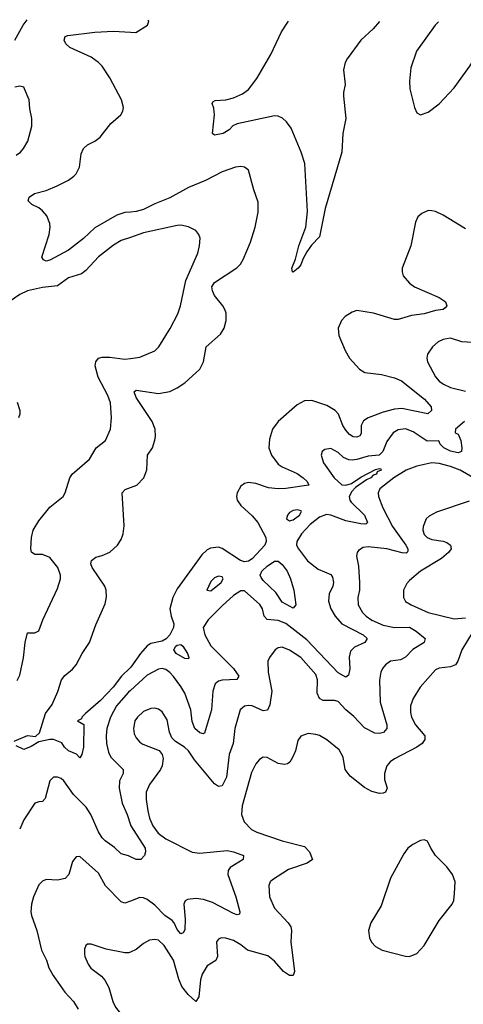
# Model space of a CAD drawing. Header units: inches. Extents: x 1954678 to 2060271, y 904822 to 1016299.
# Tile 324 of 403: x 2019409 to 2021778, y 1011035 to 1016299. Entities that reach past the tile are written whole.
import ezdxf

# ---------------------------------------------------------------- set-up
doc = ezdxf.new("R2010")
doc.units = ezdxf.units.IN
doc.header["$MEASUREMENT"] = 0
doc.layers.add('C0011', color=7, linetype='Continuous')
doc.layers.add('C0021', color=7, linetype='Continuous')

msp = doc.modelspace()

# ---------------------------------------------------------------- linework, layer by layer
at = {"layer": 'C0011', "color": 5}
for points, elevation in [([(2019382, 1016190), (2019426.6, 1016270), (2019449.3, 1016298.7)], 440), ([(2020000, 1015270.6), (2019970, 1015267.5), (2019926.8, 1015253.2), (2019810, 1015186.4), (2019750, 1015128.9), (2019670, 1015066.8), (2019570, 1015013.7), (2019550, 1015008.4), (2019534.9, 1015014.9), (2019526.3, 1015030), (2019565.4, 1015150), (2019571.5, 1015190), (2019569.8, 1015210), (2019552.7, 1015250), (2019530, 1015277.8), (2019510, 1015293.5), (2019474, 1015310), (2019454.7, 1015330), (2019458.7, 1015350), (2019487, 1015370), (2019550, 1015384.8), (2019609.6, 1015410), (2019670, 1015440.2), (2019698.1, 1015461.8), (2019710, 1015474.4), (2019727.8, 1015510), (2019737.6, 1015582.4), (2019748.9, 1015610), (2019770, 1015630.2), (2019810.5, 1015649.5), (2019838.3, 1015670), (2019895.8, 1015744.2), (2019949.6, 1015790), (2019959.7, 1015810), (2019963.1, 1015830), (2019952.6, 1015870), (2019890, 1015987.8), (2019849.8, 1016050), (2019830, 1016070.7), (2019790, 1016098.7), (2019675.6, 1016150), (2019654.7, 1016170), (2019645.6, 1016190), (2019651.5, 1016208.5), (2019665.8, 1016214.2), (2019810, 1016231.5), (2019910, 1016237.1), (2020000, 1016232.1)], 420), ([(2019390, 1015574.8), (2019413.2, 1015590), (2019429, 1015610), (2019452.7, 1015650), (2019473.2, 1015730), (2019473.2, 1015770), (2019462, 1015822), (2019459.3, 1015870), (2019435.1, 1015930), (2019430, 1015937.2), (2019410, 1015943.7), (2019382.5, 1015937.5)], 440), ([(2020000, 1015134.8), (2019950, 1015117.6), (2019910, 1015094), (2019830, 1015031.6), (2019761.6, 1014958.4), (2019739.5, 1014940.5), (2019670, 1014919.1), (2019610, 1014875.9), (2019530, 1014867.6), (2019450, 1014849.1), (2019408.9, 1014830), (2019330, 1014774.8)], 440), ([(2019394.6, 1012765.4), (2019410, 1012794.8), (2019428.1, 1012888.1), (2019437.7, 1012970), (2019450, 1013021), (2019490, 1013021), (2019510, 1013031.3), (2019532.3, 1013090), (2019610, 1013258.8), (2019627.1, 1013310), (2019626.2, 1013330), (2019611.6, 1013370), (2019570, 1013423.5), (2019530, 1013439.7), (2019490, 1013439.5), (2019471.8, 1013451.8), (2019468.3, 1013470), (2019471, 1013530), (2019480.9, 1013570), (2019510, 1013620.4), (2019570, 1013692.7), (2019640.9, 1013750), (2019651.3, 1013768.7), (2019677.2, 1013850), (2019689.2, 1013870), (2019780.9, 1013950), (2019817, 1014010), (2019866.6, 1014050), (2019893, 1014110), (2019898.9, 1014170), (2019893.1, 1014250), (2019879.3, 1014290), (2019827.3, 1014387.3), (2019811.8, 1014448.2), (2019815.3, 1014470), (2019830, 1014488.9), (2019850, 1014495.2), (2019890, 1014494.6), (2019970, 1014483.5), (2020000, 1014487.6)], 440), ([(2019394.4, 1014254.4), (2019409, 1014210), (2019408.9, 1014190), (2019401.7, 1014170)], 440), ([(2019378.8, 1012441.2), (2019450, 1012473), (2019492.3, 1012467.7), (2019514.3, 1012485.7), (2019546.9, 1012590), (2019582.4, 1012637.6), (2019612.4, 1012707.6), (2019631.2, 1012770), (2019650, 1012793.7), (2019690, 1012826.4), (2019709.6, 1012850), (2019741.7, 1012910), (2019782.3, 1012970), (2019815.6, 1013064.4), (2019864.6, 1013175.4), (2019872.5, 1013212.5), (2019870.8, 1013250), (2019863.9, 1013270), (2019796.3, 1013370), (2019788.3, 1013390), (2019791.5, 1013408.5), (2019814.6, 1013425.4), (2019850, 1013434.9), (2019890, 1013453.1), (2019930.6, 1013489.4), (2019950, 1013520.5), (2019961, 1013550), (2019966.5, 1013593.5), (2019956.3, 1013770), (2019972.1, 1013787.9), (2020000, 1013797.9)], 420), ([(2020000, 1012835.9), (2019951.9, 1012790), (2019908.5, 1012731.5), (2019839.8, 1012660.2), (2019760.4, 1012590), (2019740.5, 1012570), (2019738, 1012562), (2019718, 1012550), (2019750.4, 1012530.4), (2019750.2, 1012409.8), (2019740.5, 1012370), (2019730, 1012353.2), (2019711.6, 1012371.6), (2019669.7, 1012390), (2019648.7, 1012410), (2019633.6, 1012433.6), (2019588.8, 1012451.2), (2019568.8, 1012451.2), (2019510, 1012438), (2019470, 1012413.3), (2019430, 1012397), (2019390, 1012417)], 420), ([(2020000, 1012712.6), (2019990, 1012703.5), (2019925.5, 1012630), (2019894.5, 1012570), (2019873.8, 1012510), (2019870.1, 1012470), (2019873.1, 1012430), (2019883.8, 1012383.8), (2019896, 1012356), (2019960.9, 1012290), (2019961.3, 1012270), (2019941.8, 1012230), (2019939.3, 1012190), (2019955.9, 1012110), (2019982.2, 1012050), (2020000, 1011994.9)], 440), ([(2020000, 1011823.8), (2019990, 1011828.7), (2019950, 1011839.1), (2019914.2, 1011874.2), (2019864.8, 1011910), (2019850, 1011924.8), (2019830, 1011956.8), (2019788.6, 1012050), (2019762.9, 1012090), (2019696.2, 1012156.2), (2019644.8, 1012230), (2019630, 1012242.4), (2019610, 1012249.8), (2019590, 1012248.7), (2019569.4, 1012230), (2019545.1, 1012134.9), (2019530, 1012118.7), (2019510, 1012118), (2019490, 1012109.7), (2019430, 1012022), (2019408.5, 1011971.5)], 440), ([(2020000, 1011587.1), (2019970, 1011575.4), (2019950, 1011583), (2019867.8, 1011667.8), (2019830, 1011736.9), (2019730, 1011825.2), (2019710, 1011824), (2019690, 1011799), (2019670.4, 1011730), (2019651.4, 1011708.6), (2019610, 1011699.7), (2019550, 1011702.4), (2019530, 1011693.6), (2019510, 1011674), (2019482.7, 1011610), (2019472.4, 1011570), (2019468.6, 1011530), (2019471.3, 1011510), (2019499.8, 1011430), (2019524.5, 1011324.5), (2019551.1, 1011271.1), (2019564.6, 1011230), (2019587.3, 1011190), (2019650, 1011099.7), (2019696.5, 1011050), (2019720.8, 1011010)], 460), ([(2020000, 1011314.2), (2019990, 1011309.7), (2019969.7, 1011309.7), (2019870, 1011329.6), (2019790, 1011356.3), (2019770, 1011356.9), (2019762.4, 1011350), (2019754.6, 1011330), (2019754, 1011306), (2019756.2, 1011290), (2019773.6, 1011250), (2019788.8, 1011228.8), (2019845.7, 1011185.7), (2019863.8, 1011163.8), (2019884.7, 1011124.7), (2019905.4, 1011050), (2019920.6, 1011020.6), (2019990, 1010930.3), (2020000, 1010921.3)], 480)]:
    msp.add_lwpolyline(points, dxfattribs=dict(at, elevation=elevation))
at = {"layer": 'C0021', "color": 5}
for points, elevation in [([(2020000, 1016232.1), (2020029.6, 1016230.4), (2020091.2, 1016268.8), (2020098.4, 1016290), (2020092.3, 1016295.5)], 420), ([(2021330.5, 1016288.4), (2021297.6, 1016250), (2021230, 1016189.2), (2021157, 1016090), (2021147.5, 1016070), (2021139, 1016030), (2021147.5, 1015952.5), (2021137.8, 1015910), (2021137.8, 1015890), (2021151, 1015770), (2021135, 1015690), (2021128.6, 1015590), (2021040.7, 1015290), (2021010, 1015138), (2020967.4, 1015092.6), (2020943, 1015057), (2020921.4, 1015018.6), (2020910, 1014987.8), (2020896.9, 1014970), (2020869.3, 1014949.3), (2020866, 1014950), (2020861.7, 1014970), (2020882.2, 1015017.8), (2020899.4, 1015090), (2020936.8, 1015190), (2020946.2, 1015273.8), (2020931.8, 1015530), (2020912.8, 1015590), (2020859.5, 1015719.5), (2020833.6, 1015753.6), (2020811.7, 1015771.7), (2020790, 1015782.6), (2020770, 1015785), (2020570, 1015742.3), (2020547.9, 1015732.1), (2020528.3, 1015710), (2020495.2, 1015690), (2020450, 1015682.2), (2020438.7, 1015690), (2020449.2, 1015790), (2020445.5, 1015825.5), (2020437.4, 1015850), (2020440.9, 1015859.1), (2020453.6, 1015866.4), (2020510, 1015870.9), (2020550, 1015880.2), (2020597.9, 1015902.1), (2020630, 1015925.8), (2020675.3, 1015984.7), (2020750, 1016113.2), (2020806.5, 1016233.5), (2020844.4, 1016291.2)], 380), ([(2021645.4, 1016286.6), (2021627.6, 1016270), (2021528.8, 1016130), (2021498.7, 1016041.3), (2021490.3, 1015970), (2021493.4, 1015930), (2021517.1, 1015830), (2021530, 1015801), (2021550, 1015790.7), (2021590, 1015804.4), (2021650, 1015848.8), (2021730, 1015934), (2021813.3, 1016050), (2021872, 1016150), (2021876.4, 1016170), (2021874.2, 1016190), (2021847, 1016285.4)], 420), ([(2020000, 1013797.9), (2020033.6, 1013810), (2020072.6, 1013850), (2020086.9, 1013893.1), (2020090.8, 1013970), (2020118.4, 1014010), (2020130.8, 1014050.8), (2020134.2, 1014070), (2020131.6, 1014110), (2020117, 1014150), (2020030, 1014278.3), (2020019.7, 1014310), (2020030, 1014317.8), (2020150, 1014299.7), (2020210, 1014311), (2020249.7, 1014330), (2020290, 1014357.2), (2020370.6, 1014430), (2020390, 1014470.6), (2020405.5, 1014550), (2020482, 1014618), (2020501.2, 1014650), (2020510.7, 1014690), (2020510.7, 1014730), (2020504, 1014750), (2020494.4, 1014770), (2020450, 1014823.5), (2020437.9, 1014850), (2020435.8, 1014870), (2020450, 1014893.1), (2020567.9, 1014972.1), (2020587.8, 1014992.2), (2020603.1, 1015016.9), (2020641.5, 1015110), (2020667.1, 1015190), (2020682.9, 1015270), (2020683.1, 1015323.1), (2020659.3, 1015390), (2020630, 1015495.1), (2020610, 1015511.1), (2020590, 1015514), (2020560.7, 1015510), (2020490, 1015484.9), (2020400.6, 1015439.4), (2020310, 1015401.3), (2020210, 1015345.8), (2020130, 1015315), (2020070, 1015284.1), (2020030, 1015273.6), (2020000, 1015270.6)], 420), ([(2021790, 1015180.7), (2021670, 1015253.3), (2021630, 1015272.8), (2021610, 1015276.2), (2021590, 1015278), (2021557.5, 1015262.5), (2021535.2, 1015244.8), (2021523.1, 1015216.9), (2021498.2, 1015090), (2021451.4, 1014970), (2021451.5, 1014950), (2021457.7, 1014930), (2021490, 1014890.3), (2021518, 1014870), (2021650, 1014813.4), (2021675.8, 1014795.8), (2021682.6, 1014790), (2021690.3, 1014770), (2021682, 1014758), (2021670.6, 1014749.4), (2021630, 1014743.4), (2021570, 1014726.7), (2021502, 1014718), (2021430, 1014696.5), (2021410, 1014696.5), (2021299.3, 1014730), (2021210, 1014743.9), (2021183.9, 1014736.1), (2021147.5, 1014712.5), (2021127.4, 1014690), (2021110.2, 1014650), (2021113.6, 1014610), (2021146.8, 1014530), (2021171.1, 1014490), (2021223.5, 1014430), (2021252.3, 1014412.3), (2021341.7, 1014401.7), (2021410, 1014383.8), (2021447.9, 1014367.9), (2021571.3, 1014270), (2021607.4, 1014230), (2021608.7, 1014210), (2021588.8, 1014191.2), (2021450, 1014220.6), (2021410, 1014216.9), (2021350, 1014200.5), (2021270, 1014169.9), (2021245, 1014155), (2021232.9, 1014130), (2021233.1, 1014086.8), (2021225.6, 1014074.4), (2021210, 1014066.6), (2021190, 1014069.3), (2021170, 1014082), (2021150, 1014103.7), (2021134.2, 1014130), (2021111.9, 1014190), (2021093.9, 1014210), (2021050, 1014236.7), (2020970, 1014262.6), (2020930, 1014261.4), (2020890, 1014239.8), (2020789.1, 1014150), (2020758.4, 1014110), (2020743, 1014057), (2020739.4, 1014010), (2020753.4, 1013970), (2020790, 1013922.9), (2020810, 1013908), (2020890, 1013872.5), (2020923.6, 1013850), (2020944.9, 1013830), (2020952.4, 1013810), (2020830, 1013792.5), (2020789.2, 1013790.8), (2020736.9, 1013796.9), (2020670, 1013819.1), (2020630, 1013823.9), (2020610, 1013819.8), (2020590, 1013805.1), (2020570.2, 1013770), (2020566.7, 1013750), (2020571, 1013730), (2020590, 1013702), (2020650, 1013647), (2020681.1, 1013610), (2020722.6, 1013530), (2020725.4, 1013510), (2020718.3, 1013490), (2020650, 1013417.4), (2020630, 1013403.7), (2020610, 1013400.3), (2020587.8, 1013407.8), (2020490, 1013472.5), (2020470, 1013479), (2020427.1, 1013472.9), (2020410, 1013464.1), (2020381.8, 1013438.2), (2020250, 1013255.9), (2020226.7, 1013210), (2020210.8, 1013150), (2020217.1, 1013110), (2020231.5, 1013070), (2020230.8, 1013050), (2020210.1, 1013009.9), (2020190.5, 1012989.5), (2020170, 1012976.9), (2020110, 1012964.9), (2020090, 1012951.8), (2020053.3, 1012910), (2020002.1, 1012837.9), (2020000, 1012835.9)], 420), ([(2020000, 1014487.6), (2020050, 1014494.3), (2020130, 1014528.5), (2020151.6, 1014550), (2020211.8, 1014648.2), (2020253.1, 1014726.9), (2020266.9, 1014770), (2020295.7, 1014904.3), (2020359.6, 1015050), (2020369.6, 1015090), (2020372, 1015130), (2020366, 1015150), (2020350, 1015172.7), (2020310, 1015192), (2020270, 1015199.6), (2020250, 1015198.7), (2020070, 1015158.9), (2020000, 1015134.8)], 440), ([(2021827.5, 1014572.5), (2021770, 1014576.5), (2021710, 1014595.4), (2021670.3, 1014589.7), (2021644.2, 1014575.8), (2021614, 1014550), (2021587.7, 1014510), (2021583, 1014490), (2021586.4, 1014470), (2021629.2, 1014390), (2021650, 1014366.4), (2021671.7, 1014350), (2021710, 1014333), (2021790, 1014312.5)], 440), ([(2021784.2, 1014150), (2021736.4, 1014110), (2021734.8, 1014090), (2021750, 1014083.7), (2021764.4, 1014050), (2021770.9, 1014010), (2021768.4, 1013990), (2021750, 1013983.7), (2021710, 1013992.4), (2021674.2, 1014010), (2021654, 1014030), (2021646.8, 1014046.8), (2021585.3, 1014045.3), (2021510, 1014095.7), (2021470, 1014112.1), (2021430, 1014106), (2021403.2, 1014090), (2021370, 1014043.1), (2021348.7, 1013990), (2021328.6, 1013971.4), (2021270, 1013966.2), (2021210, 1013946.8), (2021184.2, 1013944.2), (2021166.2, 1013946.2), (2021138.3, 1013958.3), (2021110, 1013984.7), (2021070, 1014005.6), (2021039.1, 1014000.9), (2021024, 1013990), (2021019.1, 1013970), (2021032, 1013930), (2021087.6, 1013850), (2021130, 1013811.7), (2021150, 1013810.1), (2021180.3, 1013819.7), (2021230, 1013852.7), (2021310, 1013894.5), (2021330, 1013900.3), (2021338.3, 1013898.3), (2021340.3, 1013890), (2021319, 1013881), (2021313.8, 1013870), (2021296.9, 1013863.1), (2021284.4, 1013850), (2021261.1, 1013838.9), (2021202.2, 1013797.8), (2021183, 1013777), (2021168.6, 1013750), (2021172.2, 1013730), (2021180.1, 1013720.1), (2021250.1, 1013650), (2021265.7, 1013610), (2021257.6, 1013602.4), (2021230, 1013603), (2021150, 1013620.6), (2021070, 1013650.5), (2021046.8, 1013653.2), (2021010, 1013639), (2020960.6, 1013599.4), (2020913.4, 1013550), (2020888.8, 1013510), (2020887.8, 1013490), (2020897.1, 1013470), (2020945.5, 1013405.5), (2021002.3, 1013362.3), (2021070, 1013333.4), (2021079.1, 1013319.1), (2021085.4, 1013290), (2021081.4, 1013270), (2021061.6, 1013230), (2021057.5, 1013190), (2021070.8, 1013150), (2021093.7, 1013110), (2021130, 1013069.4), (2021244, 1013010), (2021264.6, 1012990), (2021251.8, 1012970), (2021196.3, 1012943.7), (2021176.4, 1012923.6), (2021169, 1012891), (2021171.3, 1012828.7), (2021165.5, 1012794.5), (2021150, 1012783.5), (2021110, 1012806.6), (2020943.1, 1012983.1), (2020830, 1013070.8), (2020790, 1013087.3), (2020730, 1013092.7), (2020714.8, 1013110), (2020705, 1013150), (2020692, 1013172), (2020610, 1013245.3), (2020590, 1013245.2), (2020550, 1013219.9), (2020490, 1013165.6), (2020415.4, 1013090), (2020389.5, 1013050), (2020396.8, 1013010), (2020430, 1012951.4), (2020550.8, 1012830), (2020579.1, 1012790), (2020568.9, 1012771.1), (2020490, 1012768.7), (2020470, 1012762.7), (2020452.2, 1012747.8), (2020440.1, 1012710), (2020433.6, 1012610), (2020395.1, 1012484.9), (2020390, 1012480.4), (2020370, 1012485.7), (2020344.7, 1012510), (2020330, 1012547), (2020322.6, 1012610), (2020290, 1012698.7), (2020270, 1012734.6), (2020230, 1012786.8), (2020210, 1012809.8), (2020190, 1012824.4), (2020170, 1012829.8), (2020150, 1012827.7), (2020090, 1012794.3), (2020000, 1012712.6)], 440), ([(2021850, 1013838.5), (2021761.8, 1013890), (2021710, 1013910.3), (2021650, 1013926.5), (2021610.8, 1013929.2), (2021530, 1013911.3), (2021472.6, 1013890), (2021407.1, 1013850), (2021332.7, 1013790), (2021323.6, 1013770), (2021324.9, 1013750), (2021348.7, 1013690), (2021399.6, 1013590), (2021471.7, 1013490), (2021482.5, 1013470), (2021481.7, 1013458.3), (2021478.4, 1013450), (2021472.2, 1013447.8), (2021451.2, 1013448.8), (2021370, 1013469.9), (2021270, 1013480.3), (2021243.6, 1013476.4), (2021218.4, 1013461.6), (2021210.6, 1013450), (2021208.5, 1013431.5), (2021217.8, 1013377.8), (2021223.5, 1013290), (2021223.2, 1013250), (2021214.2, 1013210), (2021216.9, 1013170), (2021239.2, 1013130), (2021258.8, 1013110), (2021289, 1013089), (2021350, 1013062.2), (2021409.9, 1013050.1), (2021490, 1013050.7), (2021526, 1013030), (2021575.3, 1012990), (2021568.7, 1012970), (2021507.8, 1012932.2), (2021468.7, 1012891.3), (2021442.9, 1012877.1), (2021390, 1012869.7), (2021362, 1012850), (2021346, 1012830), (2021338, 1012810), (2021331.3, 1012768.7), (2021333.6, 1012650), (2021369.4, 1012530), (2021370.1, 1012510), (2021351.4, 1012488.6), (2021330, 1012482.4), (2021305.1, 1012485.1), (2021250, 1012513.1), (2021194, 1012574), (2021150.3, 1012610.3), (2021110, 1012653.4), (2021090, 1012659.9), (2021030, 1012659.2), (2021010, 1012669.8), (2020997.9, 1012697.9), (2020999.6, 1012770), (2020990, 1012798), (2020910, 1012888.9), (2020850, 1012928.7), (2020810, 1012944), (2020790, 1012941.6), (2020773.4, 1012930), (2020743, 1012890), (2020734.4, 1012870), (2020736.5, 1012810), (2020755.7, 1012710), (2020744.3, 1012635.7), (2020732.1, 1012607.9), (2020710, 1012604.1), (2020650.4, 1012630.4), (2020630, 1012632.5), (2020610, 1012628.6), (2020586.7, 1012610), (2020557.7, 1012510), (2020548.1, 1012430), (2020528.4, 1012370), (2020512.5, 1012250), (2020490, 1012203.1), (2020470, 1012199.3), (2020450, 1012213.8), (2020343, 1012343), (2020310, 1012390.8), (2020289.7, 1012410), (2020240.5, 1012440.5), (2020220.6, 1012460.6), (2020208.5, 1012490), (2020195.6, 1012555.6), (2020170, 1012598), (2020150, 1012612.4), (2020130, 1012618.5), (2020110, 1012617.3), (2020070, 1012600.4), (2020038, 1012570), (2020024.4, 1012550), (2020016.1, 1012510), (2020020.9, 1012480.9), (2020030, 1012459.3), (2020050, 1012437), (2020066.2, 1012426.2), (2020152.8, 1012392.8), (2020170.2, 1012370.2), (2020175.5, 1012350), (2020170.2, 1012310), (2020160.2, 1012290), (2020101.7, 1012210), (2020083.7, 1012170), (2020084.1, 1012130), (2020092.5, 1012070), (2020102.5, 1012030), (2020120.1, 1011990), (2020148.6, 1011950), (2020190, 1011919), (2020330, 1011848.7), (2020370, 1011842.5), (2020516.9, 1011856.9), (2020550, 1011850.2), (2020604, 1011830), (2020601.6, 1011810), (2020533.1, 1011766.9), (2020521.8, 1011750), (2020520.2, 1011730), (2020563.2, 1011610), (2020584.9, 1011530), (2020582, 1011518), (2020570, 1011513.6), (2020550, 1011520.3), (2020438.8, 1011578.8), (2020390, 1011595.8), (2020350, 1011601.3), (2020304.9, 1011595.1), (2020292, 1011588), (2020285.4, 1011570), (2020293, 1011490), (2020290, 1011433.2), (2020282, 1011418), (2020270, 1011411.3), (2020250, 1011435.4), (2020234.1, 1011470), (2020223, 1011483), (2020183.4, 1011510), (2020130, 1011564.9), (2020090, 1011594.9), (2020070, 1011604.5), (2020050, 1011606.6), (2020000, 1011587.1)], 460), ([(2021810, 1013725), (2021634.5, 1013665.5), (2021595.2, 1013644.8), (2021580.4, 1013630), (2021563.1, 1013590), (2021562.3, 1013570), (2021570, 1013547), (2021584.6, 1013530), (2021610, 1013519.4), (2021670, 1013511.3), (2021690, 1013503.5), (2021710.2, 1013490), (2021713.5, 1013470), (2021698.3, 1013450), (2021661.5, 1013418.5), (2021550.3, 1013350), (2021490, 1013301.3), (2021475.8, 1013284.2), (2021459.5, 1013250), (2021458, 1013210), (2021469.4, 1013189.4), (2021500.4, 1013170), (2021590, 1013130.2), (2021730, 1013095.4), (2021790, 1013100.7)], 480), ([(2021831.7, 1013030), (2021770.1, 1012930), (2021749.6, 1012870.4), (2021736.5, 1012850), (2021710, 1012839.5), (2021650, 1012832.9), (2021630, 1012822.7), (2021548.2, 1012730), (2021511.1, 1012670), (2021495.4, 1012630), (2021495.4, 1012595.4), (2021501, 1012570), (2021522.3, 1012530), (2021572.1, 1012470), (2021573.2, 1012450), (2021558.5, 1012430), (2021530.2, 1012410), (2021410, 1012348.1), (2021388.2, 1012331.8), (2021370.2, 1012310), (2021356.8, 1012270), (2021357.7, 1012237.7), (2021371.3, 1012190), (2021362, 1012170), (2021350, 1012163.5), (2021330, 1012162.7), (2021290, 1012172.9), (2021250, 1012195.1), (2021174.7, 1012254.7), (2021147.8, 1012290), (2021135.7, 1012355.7), (2021115.8, 1012395.8), (2021050, 1012449.7), (2021010, 1012472.4), (2020990, 1012478.3), (2020950, 1012483.6), (2020910, 1012469.3), (2020895.1, 1012444.9), (2020881.7, 1012390), (2020866, 1012354), (2020852, 1012330), (2020838.6, 1012321.4), (2020822.5, 1012317.5), (2020790, 1012322.6), (2020730, 1012354.2), (2020710, 1012356), (2020690, 1012344), (2020670, 1012320.5), (2020646.3, 1012273.7), (2020596.5, 1012096.5), (2020592.7, 1012050), (2020607.4, 1012010), (2020647.2, 1011970), (2020675.7, 1011955.7), (2020810, 1011908.8), (2020930, 1011878), (2020956.1, 1011850), (2020972.7, 1011810), (2020944.9, 1011790), (2020844.6, 1011755.4), (2020759, 1011701), (2020747.2, 1011690), (2020739.6, 1011670), (2020743.6, 1011610), (2020769.2, 1011550), (2020843.2, 1011470), (2020856.5, 1011450), (2020860.2, 1011430), (2020857.5, 1011370), (2020876.1, 1011210), (2020870.2, 1011189.8), (2020850, 1011189.8), (2020817.6, 1011210), (2020770, 1011266.6), (2020733.8, 1011293.8), (2020625.1, 1011325.1), (2020590, 1011353.8), (2020550, 1011375.8), (2020510, 1011389.7), (2020484.7, 1011390), (2020470, 1011383.7), (2020460.4, 1011370), (2020464.7, 1011290), (2020456.9, 1011270), (2020410, 1011240.4), (2020383.2, 1011196.8), (2020373.8, 1011166.2), (2020364.8, 1011075.2), (2020350, 1011049.8), (2020308.3, 1011088.3), (2020275.4, 1011130), (2020257.9, 1011170), (2020230, 1011271.2), (2020179.8, 1011350), (2020150, 1011377.4), (2020130, 1011382.4), (2020102.3, 1011377.7), (2020070, 1011359.5), (2020030, 1011327.8), (2020000, 1011314.2)], 480), ([(2020000, 1011994.9), (2020001.6, 1011990), (2020078.3, 1011870), (2020081.3, 1011850), (2020075.7, 1011830), (2020054.9, 1011810), (2020030, 1011809), (2020000, 1011823.8)], 440)]:
    msp.add_lwpolyline(points, dxfattribs=dict(at, elevation=elevation))
for points, elevation in [([(2020890, 1013679.1), (2020870, 1013675.4), (2020850, 1013663.7), (2020839.3, 1013650), (2020834, 1013630), (2020850, 1013620.4), (2020870, 1013626), (2020902.4, 1013650), (2020914.7, 1013670), (2020912.5, 1013672.5)], 440), ([(2020870, 1013152.7), (2020810, 1013185.3), (2020777.2, 1013237.2), (2020710, 1013300.9), (2020697.7, 1013317.7), (2020693.3, 1013330), (2020701.9, 1013350), (2020730, 1013378), (2020770, 1013403.6), (2020790, 1013403.5), (2020810, 1013386.4), (2020836.6, 1013350), (2020855.3, 1013310), (2020872.3, 1013250), (2020883, 1013170)], 420), ([(2020470, 1013323.5), (2020450, 1013315.4), (2020430, 1013295.1), (2020409, 1013250), (2020430, 1013245.4), (2020485.7, 1013290), (2020496, 1013310), (2020490, 1013319.6)], 440), ([(2020310, 1012881.2), (2020290, 1012883.9), (2020245.3, 1012910), (2020231.8, 1012930), (2020242.4, 1012950), (2020250, 1012955.5), (2020270, 1012958), (2020280.2, 1012950), (2020304.9, 1012910), (2020312.9, 1012890)], 420), ([(2021570, 1011915.1), (2021550, 1011911.6), (2021508.2, 1011890), (2021482, 1011870), (2021459.7, 1011840.3), (2021390.1, 1011709.9), (2021339.1, 1011560.9), (2021283.7, 1011470), (2021272, 1011430), (2021277, 1011390), (2021287.1, 1011367.1), (2021310, 1011344.4), (2021344.8, 1011324.8), (2021470, 1011292.8), (2021490, 1011291.6), (2021530, 1011307.4), (2021570, 1011350.4), (2021650, 1011483), (2021718, 1011570), (2021727, 1011590), (2021731.9, 1011628.1), (2021734, 1011690), (2021719.7, 1011730), (2021690, 1011769.6), (2021630.5, 1011830.5), (2021604.2, 1011870), (2021586.8, 1011906.8)], 520)]:
    msp.add_lwpolyline(points, close=True, dxfattribs=dict(at, elevation=elevation))

doc.saveas('drawing.dxf')
